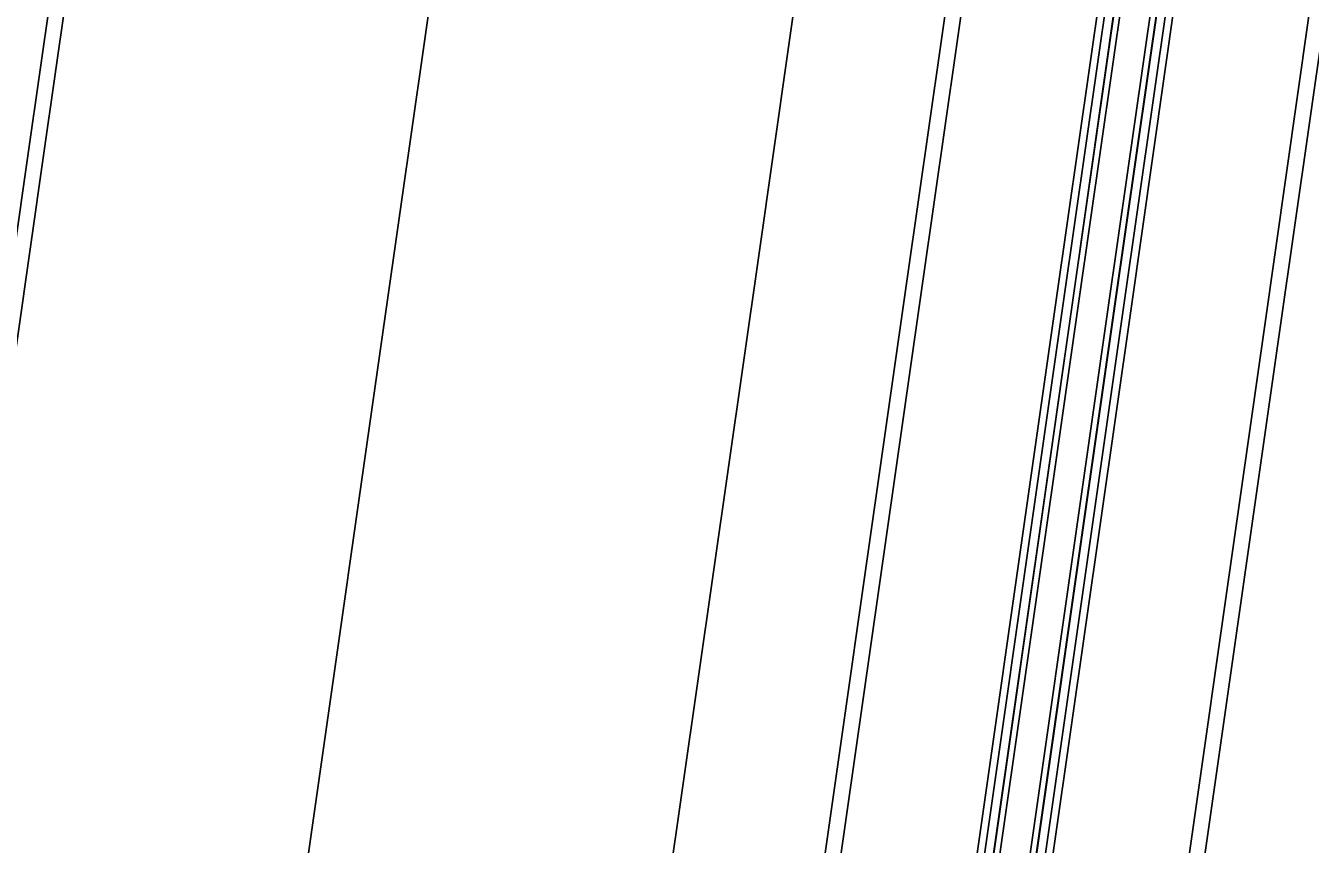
# Model space of a CAD drawing. Extents: x 1797478 to 1808916, y 246529 to 250952.
# Drawn here: x 1797913.08 to 1797955.78, y 249546.91 to 249574.12 of the extents above; entities that cross this region are included whole.
import ezdxf

# ---------------------------------------------------------------- set-up
doc = ezdxf.new("R2010")
doc.units = 0
for name, color, linetype in [('1', 7, 'Continuous'), ('DRAINAGE', 7, 'Continuous'), ('EDPV-LINE', 7, 'Continuous'), ('SHDR-UPAV', 7, 'Continuous')]:
    doc.layers.add(name, color=color, linetype=linetype)

msp = doc.modelspace()

# ---------------------------------------------------------------- linework, layer by layer
for points in [[(1797895.498, 249446.21), (1797899.034, 249470.959), (1797899.553, 249474.589), (1797902.57, 249495.707), (1797906.106, 249520.456), (1797909.643, 249545.205), (1797913.179, 249569.953), (1797914.637, 249580.158), (1797916.281, 249591.653), (1797916.717, 249594.702), (1797920.256, 249619.45), (1797923.795, 249644.198), (1797926.013, 249659.709), (1797927.334, 249668.946), (1797927.736, 249671.756), (1797930.873, 249693.695)], [(1797896.004, 249446.138), (1797899.54, 249470.886), (1797900.059, 249474.516), (1797903.076, 249495.635), (1797906.612, 249520.384), (1797910.149, 249545.132), (1797913.685, 249569.881), (1797915.143, 249580.086), (1797916.785, 249591.581), (1797917.221, 249594.63), (1797920.757, 249619.378), (1797924.293, 249644.127), (1797926.51, 249659.638), (1797927.829, 249668.876), (1797928.231, 249671.685), (1797931.366, 249693.624)], [(1797896.004, 249446.138), (1797899.54, 249470.886), (1797900.059, 249474.516), (1797903.076, 249495.635), (1797906.612, 249520.384), (1797910.149, 249545.132), (1797913.685, 249569.881), (1797915.143, 249580.086), (1797916.785, 249591.581), (1797917.221, 249594.63), (1797920.757, 249619.378), (1797924.293, 249644.127), (1797926.51, 249659.638), (1797927.829, 249668.876), (1797928.231, 249671.685), (1797931.366, 249693.624)], [(1797879.594, 249246.451), (1797883.13, 249271.2), (1797886.666, 249295.949), (1797890.203, 249320.697), (1797893.739, 249345.446), (1797897.275, 249370.195), (1797900.811, 249394.943), (1797904.347, 249419.692), (1797907.883, 249444.44), (1797911.419, 249469.189), (1797911.938, 249472.819), (1797914.956, 249493.938), (1797918.492, 249518.686), (1797922.028, 249543.435), (1797925.564, 249568.184), (1797927.022, 249578.389), (1797928.665, 249589.883), (1797929.1, 249592.932), (1797932.636, 249617.681), (1797936.173, 249642.43), (1797938.389, 249657.941), (1797939.709, 249667.178), (1797940.11, 249669.988), (1797943.245, 249691.927)], [(1797879.594, 249246.451), (1797883.13, 249271.2), (1797886.666, 249295.949), (1797890.203, 249320.697), (1797893.739, 249345.446), (1797897.275, 249370.195), (1797900.811, 249394.943), (1797904.347, 249419.692), (1797907.883, 249444.44), (1797911.419, 249469.189), (1797911.938, 249472.819), (1797914.956, 249493.938), (1797918.492, 249518.686), (1797922.028, 249543.435), (1797925.564, 249568.184), (1797927.022, 249578.389), (1797928.665, 249589.883), (1797929.1, 249592.932), (1797932.636, 249617.681), (1797936.173, 249642.43), (1797938.389, 249657.941), (1797939.709, 249667.178), (1797940.11, 249669.988), (1797943.245, 249691.927)], [(1797879.594, 249246.451), (1797883.13, 249271.2), (1797886.666, 249295.949), (1797890.203, 249320.697), (1797893.739, 249345.446), (1797897.275, 249370.195), (1797900.811, 249394.943), (1797904.347, 249419.692), (1797907.883, 249444.44), (1797911.419, 249469.189), (1797911.938, 249472.819), (1797914.956, 249493.938), (1797918.492, 249518.686), (1797922.028, 249543.435), (1797925.564, 249568.184), (1797927.022, 249578.389), (1797928.665, 249589.883), (1797929.1, 249592.932), (1797932.636, 249617.681), (1797936.173, 249642.43), (1797938.389, 249657.941), (1797939.709, 249667.178), (1797940.11, 249669.988), (1797943.245, 249691.927)], [(1797879.594, 249246.451), (1797883.13, 249271.2), (1797886.666, 249295.949), (1797890.203, 249320.697), (1797893.739, 249345.446), (1797897.275, 249370.195), (1797900.811, 249394.943), (1797904.347, 249419.692), (1797907.883, 249444.44), (1797911.419, 249469.189), (1797911.938, 249472.819), (1797914.956, 249493.938), (1797918.492, 249518.686), (1797922.028, 249543.435), (1797925.564, 249568.184), (1797927.022, 249578.389), (1797928.665, 249589.883), (1797929.1, 249592.932), (1797932.636, 249617.681), (1797936.173, 249642.43), (1797938.389, 249657.941), (1797939.709, 249667.178), (1797940.11, 249669.988), (1797943.245, 249691.927)], [(1797891.473, 249244.754), (1797895.01, 249269.503), (1797898.546, 249294.251), (1797902.082, 249319), (1797905.618, 249343.749), (1797909.154, 249368.497), (1797912.69, 249393.246), (1797916.227, 249417.994), (1797919.763, 249442.743), (1797923.299, 249467.492), (1797923.817, 249471.122), (1797926.835, 249492.24), (1797930.371, 249516.989), (1797933.907, 249541.738), (1797937.443, 249566.486), (1797938.902, 249576.691), (1797940.544, 249588.186), (1797940.98, 249591.235), (1797944.516, 249615.984), (1797948.052, 249640.732), (1797950.268, 249656.243), (1797951.588, 249665.481), (1797951.99, 249668.29), (1797955.124, 249690.23)], [(1797891.473, 249244.754), (1797895.01, 249269.503), (1797898.546, 249294.251), (1797902.082, 249319), (1797905.618, 249343.749), (1797909.154, 249368.497), (1797912.69, 249393.246), (1797916.227, 249417.994), (1797919.763, 249442.743), (1797923.299, 249467.492), (1797923.817, 249471.122), (1797926.835, 249492.24), (1797930.371, 249516.989), (1797933.907, 249541.738), (1797937.443, 249566.486), (1797938.902, 249576.691), (1797940.544, 249588.186), (1797940.98, 249591.235), (1797944.516, 249615.984), (1797948.052, 249640.732), (1797950.268, 249656.243), (1797951.588, 249665.481), (1797951.99, 249668.29), (1797955.124, 249690.23)], [(1797891.473, 249244.754), (1797895.01, 249269.503), (1797898.546, 249294.251), (1797902.082, 249319), (1797905.618, 249343.749), (1797909.154, 249368.497), (1797912.69, 249393.246), (1797916.227, 249417.994), (1797919.763, 249442.743), (1797923.299, 249467.492), (1797923.817, 249471.122), (1797926.835, 249492.24), (1797930.371, 249516.989), (1797933.907, 249541.738), (1797937.443, 249566.486), (1797938.902, 249576.691), (1797940.544, 249588.186), (1797940.98, 249591.235), (1797944.516, 249615.984), (1797948.052, 249640.732), (1797950.268, 249656.243), (1797951.588, 249665.481), (1797951.99, 249668.29), (1797955.124, 249690.23)], [(1797891.473, 249244.754), (1797895.01, 249269.503), (1797898.546, 249294.251), (1797902.082, 249319), (1797905.618, 249343.749), (1797909.154, 249368.497), (1797912.69, 249393.246), (1797916.227, 249417.994), (1797919.763, 249442.743), (1797923.299, 249467.492), (1797923.817, 249471.122), (1797926.835, 249492.24), (1797930.371, 249516.989), (1797933.907, 249541.738), (1797937.443, 249566.486), (1797938.902, 249576.691), (1797940.544, 249588.186), (1797940.98, 249591.235), (1797944.516, 249615.984), (1797948.052, 249640.732), (1797950.268, 249656.243), (1797951.588, 249665.481), (1797951.99, 249668.29), (1797955.124, 249690.23)], [(1797896.423, 249244.047), (1797899.959, 249268.795), (1797903.495, 249293.544), (1797907.032, 249318.293), (1797910.568, 249343.041), (1797914.104, 249367.79), (1797917.64, 249392.539), (1797921.176, 249417.287), (1797924.712, 249442.036), (1797928.249, 249466.785), (1797928.767, 249470.414), (1797931.785, 249491.533), (1797935.321, 249516.282), (1797938.857, 249541.03), (1797942.393, 249565.779), (1797943.851, 249575.984), (1797945.494, 249587.479), (1797945.929, 249590.528), (1797949.466, 249615.276), (1797953.002, 249640.025), (1797955.218, 249655.536), (1797956.538, 249664.774), (1797956.939, 249667.583), (1797960.074, 249689.522)], [(1797896.939, 249243.973), (1797900.475, 249268.722), (1797904.011, 249293.47), (1797907.547, 249318.219), (1797911.083, 249342.968), (1797914.62, 249367.716), (1797918.156, 249392.465), (1797921.692, 249417.214), (1797925.228, 249441.962), (1797928.764, 249466.711), (1797929.283, 249470.341), (1797932.3, 249491.459), (1797935.836, 249516.208), (1797939.373, 249540.957), (1797942.909, 249565.705), (1797944.367, 249575.91), (1797946.009, 249587.405), (1797946.445, 249590.454), (1797949.981, 249615.203), (1797953.517, 249639.951), (1797955.734, 249655.462), (1797957.053, 249664.7), (1797957.455, 249667.51), (1797960.59, 249689.449)], [(1797901.62, 249243.304), (1797905.156, 249268.053), (1797908.693, 249292.801), (1797912.229, 249317.55), (1797915.765, 249342.299), (1797919.301, 249367.047), (1797922.837, 249391.796), (1797926.373, 249416.545), (1797929.91, 249441.293), (1797933.446, 249466.042), (1797933.964, 249469.672), (1797936.982, 249490.791), (1797940.518, 249515.539), (1797944.054, 249540.288), (1797947.59, 249565.037), (1797949.049, 249575.241), (1797950.689, 249586.736), (1797951.124, 249589.786), (1797954.655, 249614.535), (1797958.187, 249639.284), (1797960.4, 249654.796), (1797961.718, 249664.034), (1797962.119, 249666.843), (1797965.25, 249688.783)], [(1797901.909, 249243.263), (1797905.445, 249268.011), (1797908.981, 249292.76), (1797912.518, 249317.509), (1797916.054, 249342.257), (1797919.59, 249367.006), (1797923.126, 249391.755), (1797926.662, 249416.503), (1797930.198, 249441.252), (1797933.735, 249466.001), (1797934.253, 249469.63), (1797937.271, 249490.749), (1797940.807, 249515.498), (1797944.343, 249540.247), (1797947.879, 249564.995), (1797949.337, 249575.2), (1797950.98, 249586.695), (1797951.415, 249589.744), (1797954.951, 249614.493), (1797958.488, 249639.241), (1797960.704, 249654.752), (1797962.024, 249663.99), (1797962.425, 249666.799), (1797965.56, 249688.738)], [(1797901.917, 249243.262), (1797905.453, 249268.01), (1797908.99, 249292.759), (1797912.526, 249317.508), (1797916.062, 249342.256), (1797919.598, 249367.005), (1797923.134, 249391.754), (1797926.67, 249416.502), (1797930.207, 249441.251), (1797933.743, 249465.999), (1797934.261, 249469.629), (1797937.279, 249490.748), (1797940.815, 249515.497), (1797944.351, 249540.245), (1797947.887, 249564.994), (1797949.346, 249575.199), (1797950.986, 249586.694), (1797951.421, 249589.743), (1797954.952, 249614.492), (1797958.484, 249639.242), (1797960.697, 249654.753), (1797962.015, 249663.991), (1797962.416, 249666.801), (1797965.547, 249688.74)], [(1797902.115, 249243.233), (1797905.651, 249267.982), (1797909.188, 249292.731), (1797912.724, 249317.479), (1797916.26, 249342.228), (1797919.796, 249366.977), (1797923.332, 249391.725), (1797926.868, 249416.474), (1797930.405, 249441.223), (1797933.941, 249465.971), (1797934.459, 249469.601), (1797937.477, 249490.72), (1797941.013, 249515.468), (1797944.549, 249540.217), (1797948.085, 249564.966), (1797949.544, 249575.171), (1797951.186, 249586.665), (1797951.622, 249589.714), (1797955.158, 249614.463), (1797958.694, 249639.212), (1797960.91, 249654.723), (1797962.23, 249663.96), (1797962.631, 249666.77), (1797965.766, 249688.709)], [(1797903.105, 249243.092), (1797906.641, 249267.841), (1797910.178, 249292.589), (1797913.714, 249317.338), (1797917.25, 249342.087), (1797920.786, 249366.835), (1797924.322, 249391.584), (1797927.858, 249416.332), (1797931.395, 249441.081), (1797934.931, 249465.83), (1797935.449, 249469.46), (1797938.467, 249490.578), (1797942.003, 249515.327), (1797945.539, 249540.076), (1797949.075, 249564.824), (1797950.533, 249575.029), (1797952.176, 249586.524), (1797952.612, 249589.573), (1797956.148, 249614.322), (1797959.684, 249639.07), (1797961.9, 249654.581), (1797963.22, 249663.819), (1797963.621, 249666.628), (1797966.756, 249688.568)], [(1797903.303, 249243.064), (1797906.839, 249267.812), (1797910.376, 249292.561), (1797913.912, 249317.31), (1797917.448, 249342.058), (1797920.984, 249366.807), (1797924.52, 249391.556), (1797928.056, 249416.304), (1797931.593, 249441.053), (1797935.129, 249465.801), (1797935.647, 249469.431), (1797938.665, 249490.55), (1797942.201, 249515.299), (1797945.737, 249540.047), (1797949.273, 249564.796), (1797950.731, 249575.001), (1797952.374, 249586.496), (1797952.81, 249589.545), (1797956.346, 249614.293), (1797959.882, 249639.042), (1797962.098, 249654.553), (1797963.418, 249663.791), (1797963.819, 249666.6), (1797966.954, 249688.539)], [(1797903.311, 249243.062), (1797906.848, 249267.811), (1797910.384, 249292.56), (1797913.92, 249317.308), (1797917.456, 249342.057), (1797920.992, 249366.806), (1797924.528, 249391.554), (1797928.065, 249416.303), (1797931.601, 249441.052), (1797935.137, 249465.8), (1797935.656, 249469.43), (1797938.673, 249490.549), (1797942.209, 249515.298), (1797945.745, 249540.046), (1797949.282, 249564.795), (1797950.74, 249575), (1797952.382, 249586.494), (1797952.818, 249589.544), (1797956.354, 249614.292), (1797959.89, 249639.041), (1797962.106, 249654.552), (1797963.426, 249663.789), (1797963.828, 249666.599), (1797966.962, 249688.538)], [(1797903.6, 249243.021), (1797907.136, 249267.77), (1797910.673, 249292.519), (1797914.209, 249317.267), (1797917.745, 249342.016), (1797921.281, 249366.764), (1797924.817, 249391.513), (1797928.353, 249416.262), (1797931.89, 249441.01), (1797935.426, 249465.759), (1797935.944, 249469.389), (1797938.962, 249490.508), (1797942.498, 249515.256), (1797946.034, 249540.005), (1797949.57, 249564.754), (1797951.028, 249574.959), (1797952.671, 249586.453), (1797953.106, 249589.502), (1797956.643, 249614.251), (1797960.179, 249639), (1797962.395, 249654.511), (1797963.715, 249663.748), (1797964.116, 249666.558), (1797967.251, 249688.497)], [(1797908.282, 249242.352), (1797911.818, 249267.101), (1797915.354, 249291.85), (1797918.89, 249316.598), (1797922.426, 249341.347), (1797925.963, 249366.096), (1797929.499, 249390.844), (1797933.035, 249415.593), (1797936.571, 249440.341), (1797940.107, 249465.09), (1797940.626, 249468.72), (1797943.643, 249489.839), (1797947.18, 249514.587), (1797950.716, 249539.336), (1797954.252, 249564.085), (1797955.71, 249574.29), (1797957.352, 249585.784), (1797957.788, 249588.833), (1797961.324, 249613.582), (1797964.86, 249638.331), (1797967.077, 249653.842), (1797968.397, 249663.079), (1797968.798, 249665.889), (1797971.933, 249687.828)], [(1797908.797, 249242.279), (1797912.334, 249267.027), (1797915.87, 249291.776), (1797919.406, 249316.525), (1797922.942, 249341.273), (1797926.478, 249366.022), (1797930.014, 249390.77), (1797933.551, 249415.519), (1797937.087, 249440.268), (1797940.623, 249465.016), (1797941.142, 249468.646), (1797944.159, 249489.765), (1797947.695, 249514.514), (1797951.231, 249539.262), (1797954.768, 249564.011), (1797956.226, 249574.216), (1797957.868, 249585.711), (1797958.304, 249588.76), (1797961.84, 249613.508), (1797965.376, 249638.257), (1797967.592, 249653.768), (1797968.912, 249663.006), (1797969.314, 249665.815), (1797972.448, 249687.754)]]:
    msp.add_lwpolyline(points)
at = {"layer": '1'}
msp.add_lwpolyline([(1797879.594, 249246.451), (1797883.13, 249271.2), (1797886.666, 249295.949), (1797890.203, 249320.697), (1797893.739, 249345.446), (1797897.275, 249370.195), (1797900.811, 249394.943), (1797904.347, 249419.692), (1797907.883, 249444.44), (1797911.419, 249469.189), (1797911.938, 249472.819), (1797914.956, 249493.938), (1797918.492, 249518.686), (1797922.028, 249543.435), (1797925.564, 249568.184), (1797927.022, 249578.389), (1797928.665, 249589.883), (1797929.1, 249592.932), (1797932.636, 249617.681), (1797936.173, 249642.43), (1797938.389, 249657.941), (1797939.709, 249667.178), (1797940.11, 249669.988), (1797943.245, 249691.927)], dxfattribs=at)
at = {"layer": 'DRAINAGE'}
for points in [[(1797901.62, 249243.304), (1797905.156, 249268.053), (1797908.693, 249292.801), (1797912.229, 249317.55), (1797915.765, 249342.299), (1797919.301, 249367.047), (1797922.837, 249391.796), (1797926.373, 249416.545), (1797929.91, 249441.293), (1797933.446, 249466.042), (1797933.964, 249469.672), (1797936.982, 249490.791), (1797940.518, 249515.539), (1797944.054, 249540.288), (1797947.59, 249565.037), (1797949.049, 249575.241), (1797950.689, 249586.736), (1797951.124, 249589.786), (1797954.655, 249614.535), (1797958.187, 249639.284), (1797960.4, 249654.796), (1797961.718, 249664.034), (1797962.119, 249666.843), (1797965.25, 249688.783)], [(1797903.6, 249243.021), (1797907.136, 249267.77), (1797910.673, 249292.519), (1797914.209, 249317.267), (1797917.745, 249342.016), (1797921.281, 249366.764), (1797924.817, 249391.513), (1797928.353, 249416.262), (1797931.89, 249441.01), (1797935.426, 249465.759), (1797935.944, 249469.389), (1797938.962, 249490.508), (1797942.498, 249515.256), (1797946.034, 249540.005), (1797949.57, 249564.754), (1797951.028, 249574.959), (1797952.671, 249586.453), (1797953.106, 249589.502), (1797956.643, 249614.251), (1797960.179, 249639), (1797962.395, 249654.511), (1797963.715, 249663.748), (1797964.116, 249666.558), (1797967.251, 249688.497)]]:
    msp.add_lwpolyline(points, dxfattribs=at)
at = {"layer": 'EDPV-LINE'}
for points in [[(1797896.004, 249446.138), (1797899.54, 249470.886), (1797900.059, 249474.516), (1797903.076, 249495.635), (1797906.612, 249520.384), (1797910.149, 249545.132), (1797913.685, 249569.881), (1797915.143, 249580.086), (1797916.785, 249591.581), (1797917.221, 249594.63), (1797920.757, 249619.378), (1797924.293, 249644.127), (1797926.51, 249659.638), (1797927.829, 249668.876), (1797928.231, 249671.685), (1797931.366, 249693.624)], [(1797896.004, 249446.138), (1797899.54, 249470.886), (1797900.059, 249474.516), (1797903.076, 249495.635), (1797906.612, 249520.384), (1797910.149, 249545.132), (1797913.685, 249569.881), (1797915.143, 249580.086), (1797916.785, 249591.581), (1797917.221, 249594.63), (1797920.757, 249619.378), (1797924.293, 249644.127), (1797926.51, 249659.638), (1797927.829, 249668.876), (1797928.231, 249671.685), (1797931.366, 249693.624)], [(1797896.004, 249446.138), (1797899.54, 249470.886), (1797900.059, 249474.516), (1797903.076, 249495.635), (1797906.612, 249520.384), (1797910.149, 249545.132), (1797913.685, 249569.881), (1797915.143, 249580.086), (1797916.785, 249591.581), (1797917.221, 249594.63), (1797920.757, 249619.378), (1797924.293, 249644.127), (1797926.51, 249659.638), (1797927.829, 249668.876), (1797928.231, 249671.685), (1797931.366, 249693.624)], [(1797891.473, 249244.754), (1797895.01, 249269.503), (1797898.546, 249294.251), (1797902.082, 249319), (1797905.618, 249343.749), (1797909.154, 249368.497), (1797912.69, 249393.246), (1797916.227, 249417.994), (1797919.763, 249442.743), (1797923.299, 249467.492), (1797923.817, 249471.122), (1797926.835, 249492.24), (1797930.371, 249516.989), (1797933.907, 249541.738), (1797937.443, 249566.486), (1797938.902, 249576.691), (1797940.544, 249588.186), (1797940.98, 249591.235), (1797944.516, 249615.984), (1797948.052, 249640.732), (1797950.268, 249656.243), (1797951.588, 249665.481), (1797951.99, 249668.29), (1797955.124, 249690.23)], [(1797891.473, 249244.754), (1797895.01, 249269.503), (1797898.546, 249294.251), (1797902.082, 249319), (1797905.618, 249343.749), (1797909.154, 249368.497), (1797912.69, 249393.246), (1797916.227, 249417.994), (1797919.763, 249442.743), (1797923.299, 249467.492), (1797923.817, 249471.122), (1797926.835, 249492.24), (1797930.371, 249516.989), (1797933.907, 249541.738), (1797937.443, 249566.486), (1797938.902, 249576.691), (1797940.544, 249588.186), (1797940.98, 249591.235), (1797944.516, 249615.984), (1797948.052, 249640.732), (1797950.268, 249656.243), (1797951.588, 249665.481), (1797951.99, 249668.29), (1797955.124, 249690.23)], [(1797901.62, 249243.304), (1797905.156, 249268.053), (1797908.693, 249292.801), (1797912.229, 249317.55), (1797915.765, 249342.299), (1797919.301, 249367.047), (1797922.837, 249391.796), (1797926.373, 249416.545), (1797929.91, 249441.293), (1797933.446, 249466.042), (1797933.964, 249469.672), (1797936.982, 249490.791), (1797940.518, 249515.539), (1797944.054, 249540.288), (1797947.59, 249565.037), (1797949.049, 249575.241), (1797950.689, 249586.736), (1797951.124, 249589.786), (1797954.655, 249614.535), (1797958.187, 249639.284), (1797960.4, 249654.796), (1797961.718, 249664.034), (1797962.119, 249666.843), (1797965.25, 249688.783)], [(1797903.6, 249243.021), (1797907.136, 249267.77), (1797910.673, 249292.519), (1797914.209, 249317.267), (1797917.745, 249342.016), (1797921.281, 249366.764), (1797924.817, 249391.513), (1797928.353, 249416.262), (1797931.89, 249441.01), (1797935.426, 249465.759), (1797935.944, 249469.389), (1797938.962, 249490.508), (1797942.498, 249515.256), (1797946.034, 249540.005), (1797949.57, 249564.754), (1797951.028, 249574.959), (1797952.671, 249586.453), (1797953.106, 249589.502), (1797956.643, 249614.251), (1797960.179, 249639), (1797962.395, 249654.511), (1797963.715, 249663.748), (1797964.116, 249666.558), (1797967.251, 249688.497)], [(1797864.179, 249223.4), (1797867.715, 249248.149), (1797871.251, 249272.897), (1797874.787, 249297.646), (1797878.323, 249322.395), (1797881.859, 249347.143), (1797885.395, 249371.892), (1797888.932, 249396.641), (1797892.468, 249421.389), (1797896.004, 249446.138), (1797899.54, 249470.886), (1797900.059, 249474.516), (1797903.076, 249495.635), (1797906.612, 249520.384), (1797910.149, 249545.132), (1797913.685, 249569.881), (1797915.143, 249580.086), (1797916.785, 249591.581), (1797917.221, 249594.63), (1797920.757, 249619.378), (1797924.293, 249644.127)]]:
    msp.add_lwpolyline(points, dxfattribs=at)
at = {"layer": 'SHDR-UPAV'}
for points in [[(1797901.373, 249243.339), (1797904.909, 249268.088), (1797908.445, 249292.837), (1797911.981, 249317.585), (1797915.517, 249342.334), (1797919.054, 249367.083), (1797922.59, 249391.831), (1797926.126, 249416.58), (1797929.662, 249441.329), (1797933.198, 249466.077), (1797933.717, 249469.707), (1797936.734, 249490.826), (1797940.271, 249515.575), (1797943.807, 249540.323), (1797947.343, 249565.072), (1797948.801, 249575.277), (1797950.443, 249586.771), (1797950.879, 249589.821), (1797954.415, 249614.569), (1797957.951, 249639.318), (1797960.168, 249654.829), (1797961.488, 249664.066), (1797961.889, 249666.876), (1797965.024, 249688.815)], [(1797901.373, 249243.339), (1797904.909, 249268.088), (1797908.445, 249292.837), (1797911.981, 249317.585), (1797915.517, 249342.334), (1797919.054, 249367.083), (1797922.59, 249391.831), (1797926.126, 249416.58), (1797929.662, 249441.329), (1797933.198, 249466.077), (1797933.717, 249469.707), (1797936.734, 249490.826), (1797940.271, 249515.575), (1797943.807, 249540.323), (1797947.343, 249565.072), (1797948.801, 249575.277), (1797950.443, 249586.771), (1797950.879, 249589.821), (1797954.415, 249614.569), (1797957.951, 249639.318), (1797960.168, 249654.829), (1797961.488, 249664.066), (1797961.889, 249666.876), (1797965.024, 249688.815)], [(1797903.848, 249242.986), (1797907.384, 249267.734), (1797910.92, 249292.483), (1797914.456, 249317.232), (1797917.992, 249341.98), (1797921.529, 249366.729), (1797925.065, 249391.478), (1797928.601, 249416.226), (1797932.137, 249440.975), (1797935.673, 249465.724), (1797936.192, 249469.353), (1797939.209, 249490.472), (1797942.745, 249515.221), (1797946.282, 249539.97), (1797949.818, 249564.718), (1797951.276, 249574.923), (1797952.918, 249586.418), (1797953.354, 249589.467), (1797956.89, 249614.216), (1797960.426, 249638.964), (1797962.643, 249654.475), (1797963.962, 249663.713), (1797964.364, 249666.522), (1797967.499, 249688.461)], [(1797903.848, 249242.986), (1797907.384, 249267.734), (1797910.92, 249292.483), (1797914.456, 249317.232), (1797917.992, 249341.98), (1797921.529, 249366.729), (1797925.065, 249391.478), (1797928.601, 249416.226), (1797932.137, 249440.975), (1797935.673, 249465.724), (1797936.192, 249469.353), (1797939.209, 249490.472), (1797942.745, 249515.221), (1797946.282, 249539.97), (1797949.818, 249564.718), (1797951.276, 249574.923), (1797952.918, 249586.418), (1797953.354, 249589.467), (1797956.89, 249614.216), (1797960.426, 249638.964), (1797962.643, 249654.475), (1797963.962, 249663.713), (1797964.364, 249666.522), (1797967.499, 249688.461)]]:
    msp.add_lwpolyline(points, dxfattribs=at)

doc.saveas('drawing.dxf')
